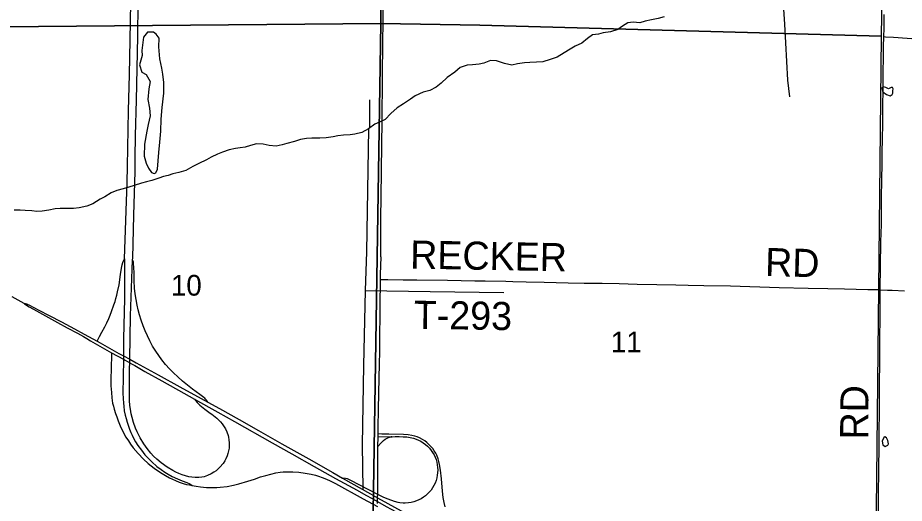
# Model space of a CAD drawing. Extents: x 1443599 to 1910620, y 1028088 to 1361369.
# Drawn here: x 1703166 to 1712623, y 1271932 to 1277115 of the extents above; entities that cross this region are included whole.
import ezdxf

# ---------------------------------------------------------------- set-up
doc = ezdxf.new("R2010")
doc.units = 0
for name, color, linetype in [('GM_X_County_Road', 7, 'Continuous'), ('GM_X_Interchange_Ramps', 7, 'Continuous'), ('GM_X_Minor_Lake', 7, 'Continuous'), ('GM_X_Minor_River', 7, 'Continuous'), ('GM_X_Section', 7, 'Continuous'), ('GM_X_Section_Text', 7, 'Continuous'), ('GM_X_State_Route', 7, 'Continuous'), ('GM_X_Township_Road', 7, 'Continuous'), ('GM_X_Township_Road_Text', 7, 'Continuous'), ('GM_X_US_Route', 7, 'Continuous')]:
    doc.layers.add(name, color=color, linetype=linetype)

msp = doc.modelspace()

# ---------------------------------------------------------------- linework, layer by layer
at = {"layer": 'GM_X_County_Road'}
for points in [[(1707036.2, 1274320.7), (1707036.7, 1274373.3), (1707041, 1274561.1), (1707040.2, 1274564.2), (1707040.2, 1274574.1), (1707039.5, 1274577.2), (1707039.5, 1274590.3), (1707039.1, 1274593.5), (1707039.4, 1274714.7), (1707039.9, 1274773.7), (1707040.8, 1274960.8), (1707047, 1275466.3), (1707051.1, 1275774.9), (1707052.3, 1275991.6), (1707053.6, 1276182), (1707055.8, 1276310), (1707056.7, 1276392.1), (1707058.1, 1276523.4), (1707060.3, 1276818.8), (1707062.5, 1277104.5), (1707065.5, 1277324.4)], [(1707026.9, 1273528.2), (1707029.1, 1273628.5), (1707033.2, 1274032.3), (1707036.2, 1274320.7)], [(1707010.3, 1272672.3), (1707011, 1272762.2), (1707013.9, 1272913.1), (1707018.4, 1273129.6), (1707020.8, 1273247.8), (1707025, 1273441.4), (1707026.9, 1273528.2)], [(1707010.1, 1272642.8), (1707010.3, 1272672.3)], [(1707008.1, 1272537.4), (1707010.1, 1272642.8)], [(1707003.7, 1271930.2), (1707004.1, 1271949.5), (1707005, 1271991.4), (1707005.2, 1271999.2), (1707005.7, 1272025.3), (1707006.4, 1272054.7), (1707006.8, 1272185.9), (1707007.3, 1272499.7), (1707008.1, 1272537.4)]]:
    msp.add_lwpolyline(points, dxfattribs=at)
at = {"layer": 'GM_X_Interchange_Ramps'}
for points in [[(1704304.9, 1274541.9), (1704304, 1274119), (1704295.7, 1273688), (1704293.7, 1273506.5), (1704293, 1273469.2), (1704289.9, 1273277), (1704288.2, 1273109.1), (1704288.8, 1273051.8), (1704292.7, 1273000.8), (1704295.8, 1272968.1), (1704302.7, 1272919.7), (1704312.8, 1272874.4), (1704321.6, 1272836), (1704332.4, 1272797.7), (1704345.6, 1272755.6), (1704357.5, 1272721.6), (1704371.5, 1272688.7), (1704385.9, 1272658.1), (1704402.2, 1272625.4), (1704421.9, 1272588.4), (1704447.5, 1272549.5), (1704484.5, 1272497.6), (1704522.8, 1272448.9), (1704549.6, 1272419.3), (1704595.8, 1272372.9), (1704650.1, 1272326.1), (1704694.2, 1272292.1), (1704733.2, 1272264.5), (1704769.7, 1272242.5), (1704813.7, 1272218.6), (1704869.7, 1272191.6), (1704918.8, 1272172.1), (1704969, 1272153.6), (1705000.6, 1272138.8), (1705026.3, 1272123.7), (1705070.4, 1272113.6), (1705113.8, 1272108), (1705178.6, 1272101.9), (1705229.5, 1272099.7), (1705288, 1272100.5), (1705326.3, 1272103.4), (1705401.2, 1272112.5), (1705468.5, 1272124.5), (1705522.6, 1272139), (1705619.5, 1272168.6), (1705691.1, 1272191.2), (1705757.2, 1272213.9), (1705811.3, 1272230.3), (1705864.7, 1272244.1), (1705918.8, 1272256.1), (1705964.7, 1272263), (1705998.1, 1272266.2), (1706042.7, 1272268.7), (1706101.2, 1272268.7), (1706164.1, 1272264.4), (1706230.8, 1272254.3), (1706296.8, 1272241.8), (1706340.8, 1272230.5), (1706373.6, 1272220.4), (1706414.4, 1272206.6), (1706459.1, 1272189.6), (1706498.8, 1272171.4), (1706556, 1272142.5), (1706852.3, 1271980.4), (1707003, 1271898.3)], [(1705192.9, 1273011.2), (1705185.9, 1273020.6), (1705177.9, 1273031.3), (1705167.7, 1273044.9), (1705160.5, 1273053.5), (1705150.8, 1273062.5), (1705107.1, 1273095), (1705030.7, 1273151.7), (1704976, 1273193.5), (1704922.5, 1273237.1), (1704873.1, 1273280.4), (1704828, 1273323.4), (1704784.8, 1273368.5), (1704743.6, 1273415.2), (1704704.3, 1273463.7), (1704670.8, 1273508.3), (1704637.2, 1273556.9), (1704604.5, 1273610.1), (1704574.5, 1273664.7), (1704548.4, 1273717.8), (1704524.5, 1273771.8), (1704502.6, 1273826.7), (1704481.6, 1273885.4), (1704463.2, 1273945.1), (1704449.8, 1273995.9), (1704438.4, 1274047.2), (1704427.4, 1274108.5), (1704419.2, 1274167.1), (1704413, 1274229.1), (1704408.6, 1274307.8), (1704406.6, 1274396.1), (1704404.3, 1274445.5), (1704401.9, 1274494.9), (1704399.1, 1274510.7), (1704391.3, 1274530.5)], [(1704166.8, 1273537.3), (1704162.1, 1273353.7), (1704159.7, 1273273.1), (1704158.3, 1273219.7), (1704159.2, 1273185.1), (1704161.2, 1273149.2), (1704164.3, 1273114), (1704169.3, 1273056.7), (1704178.2, 1273002), (1704186.4, 1272967.4), (1704195.2, 1272937.3), (1704208.4, 1272892), (1704221.6, 1272854.9), (1704236.6, 1272811.4), (1704257.4, 1272757.4), (1704288.9, 1272689.8), (1704320.3, 1272637.2), (1704345.8, 1272598.4), (1704368.9, 1272563.3), (1704398.4, 1272523.6), (1704448.8, 1272463.1), (1704506.2, 1272402.9), (1704557.9, 1272355.8), (1704622.5, 1272306.6), (1704687.3, 1272261.9), (1704742, 1272229.2), (1704786.1, 1272204.7), (1704847.1, 1272175.2), (1704889.1, 1272157.5), (1704932, 1272143.8), (1704967.2, 1272133.7), (1704996.8, 1272128.1), (1705026.3, 1272123.7)], [(1707724.2, 1271894.8), (1707713.2, 1271939.5), (1707703.6, 1271994.4), (1707696, 1272063), (1707684.6, 1272193.9), (1707674.7, 1272285.3), (1707665.6, 1272347.1), (1707658.7, 1272379.2), (1707650.9, 1272407.6), (1707636.5, 1272444.3), (1707624.7, 1272467.8), (1707609.6, 1272493.1), (1707592.4, 1272517.2), (1707573.5, 1272539.9), (1707552.8, 1272561), (1707530.6, 1272580.6), (1707507, 1272598.3), (1707482.1, 1272614.2), (1707453, 1272629.6), (1707425.8, 1272640.9), (1707400.9, 1272649.3), (1707369, 1272657.2), (1707330.1, 1272663.5), (1707281, 1272666.4), (1707123.3, 1272668.1), (1707051.1, 1272670.7), (1707010.3, 1272672.3)], [(1707010.1, 1272642.8), (1707148.5, 1272644.2), (1707150.9, 1272643.9), (1707153, 1272643.2), (1707155.2, 1272641.6), (1707160, 1272642.3), (1707192.7, 1272644.4), (1707235.5, 1272644.1), (1707278.2, 1272642.5), (1707317.5, 1272639.9), (1707353.3, 1272635), (1707388.5, 1272626.8), (1707416.5, 1272617.4), (1707440.7, 1272607.3), (1707466.9, 1272593.7), (1707491.9, 1272577.9), (1707515.5, 1272560.1), (1707537.6, 1272540.5), (1707558.2, 1272519.3), (1707577, 1272496.5), (1707592, 1272474.9), (1707606.7, 1272449.3), (1707617.9, 1272425.6), (1707628.4, 1272398), (1707635.5, 1272372.7), (1707641.3, 1272343.7), (1707644.9, 1272314.4), (1707646, 1272288.1), (1707644.9, 1272258.6), (1707641.8, 1272232.5), (1707636, 1272203.5), (1707627.8, 1272175.1), (1707617.3, 1272147.5), (1707604.6, 1272120.8), (1707591.4, 1272098.1), (1707574.6, 1272073.8), (1707555.7, 1272051), (1707537.4, 1272032.2), (1707515.2, 1272012.7), (1707494.2, 1271997), (1707469.1, 1271981.3), (1707442.9, 1271967.7), (1707418.7, 1271957.4), (1707390.6, 1271948.2), (1707361.9, 1271941.1), (1707332.7, 1271936.4), (1707300, 1271934.1), (1707277.1, 1271934.3), (1707241.1, 1271937.8), (1707225.1, 1271940.7), (1707183.7, 1271951.3), (1707117.3, 1271975), (1707071.2, 1271994.7), (1707005.7, 1272025.3), (1706712.8, 1272179.5), (1706683.7, 1272192.1), (1706661, 1272198.1), (1706631.4, 1272201.6)], [(1707008.1, 1272537.4), (1707040.7, 1272574.8), (1707053.6, 1272589.5), (1707068, 1272602.9), (1707083.7, 1272614.8), (1707100.7, 1272624.8), (1707121.7, 1272634), (1707143.8, 1272639.9), (1707155.2, 1272641.6)]]:
    msp.add_lwpolyline(points, dxfattribs=at)
at = {"layer": 'GM_X_Minor_Lake'}
for p, q in [((1712493.6, 1276297.1), (1712499.9, 1276309)), ((1712455, 1272566.9), (1712447.8, 1272601.1))]:
    msp.add_line(p, q, dxfattribs=at)
for points in [[(1704712.7, 1276511.8), (1704703.5, 1276578), (1704680.2, 1276676.3), (1704671.1, 1276804.6), (1704673.7, 1276896.7), (1704642.1, 1276939), (1704614.2, 1276959.2), (1704550.4, 1276961.6), (1704508.1, 1276907.8), (1704491.1, 1276763.7), (1704492.8, 1276711.6), (1704464.1, 1276611.6), (1704490.3, 1276535.1), (1704535.6, 1276508.1)], [(1704535.6, 1276508.1), (1704578.9, 1276434.8), (1704562.9, 1276355.1), (1704554, 1276241.1), (1704571.8, 1276148.5), (1704577.7, 1276066.2), (1704557.5, 1275976.5), (1704543.7, 1275904.7), (1704518.2, 1275765), (1704513.1, 1275638.9), (1704537.2, 1275562.2), (1704561.9, 1275509.5), (1704592.7, 1275462.6), (1704622.4, 1275451.9), (1704638.6, 1275459.5), (1704655.6, 1275499.2), (1704663.8, 1275587.2), (1704672, 1275677.1), (1704680.7, 1275785.1), (1704693.6, 1275903.1), (1704696.8, 1276031.2), (1704707.9, 1276155.2), (1704723.7, 1276309.1), (1704722.6, 1276425.4), (1704712.7, 1276511.8)], [(1712499.9, 1276309), (1712502.5, 1276333), (1712505.1, 1276357), (1712497.4, 1276369.2), (1712481.5, 1276369.6), (1712453.1, 1276356.2), (1712425.5, 1276370.9), (1712399.6, 1276375.6), (1712383.3, 1276361.9), (1712394.3, 1276323.6), (1712431.7, 1276296.6), (1712471.3, 1276281.6), (1712493.6, 1276297.1)], [(1712447.8, 1272601.1), (1712434.5, 1272629.5), (1712416.9, 1272642), (1712404.7, 1272634.3), (1712387.7, 1272594.6), (1712394.7, 1272556.3), (1712418.3, 1272539.8), (1712448.6, 1272551), (1712455, 1272566.9)]]:
    msp.add_lwpolyline(points, dxfattribs=at)
at = {"layer": 'GM_X_Minor_River'}
for points in [[(1711314.5, 1277532.5), (1711346.7, 1277045.2), (1711377.2, 1276447.7)], [(1710061.7, 1277126.1), (1709997.5, 1277107.1), (1709925.3, 1277092.2), (1709857.2, 1277077.3), (1709801, 1277062.2), (1709729.2, 1277069.3), (1709675.2, 1277060.2), (1709616.7, 1277025.1), (1709566.2, 1276987.8), (1709487.9, 1276963.1), (1709409.8, 1276952.3), (1709359.7, 1276941.1), (1709297.7, 1276934.1), (1709245.1, 1276894.8), (1709182.4, 1276843.8), (1709112, 1276810.9), (1709059.5, 1276779.7), (1708995, 1276738.6), (1708918.4, 1276695.8), (1708846.1, 1276670.9), (1708765.8, 1276644.2), (1708699.8, 1276639.2), (1708629.9, 1276638.3), (1708569.9, 1276635.3), (1708497.8, 1276622.4), (1708437.7, 1276609.4), (1708358, 1276626.7), (1708272.6, 1276656.1), (1708208.7, 1276657.2), (1708136.4, 1276630.3), (1708086.3, 1276619.1), (1708016.3, 1276612.2), (1707960.2, 1276607.1), (1707886, 1276582.2), (1707827.3, 1276535.1), (1707747.2, 1276476.4)], [(1707747.2, 1276476.4), (1707681.7, 1276415.8), (1707630.7, 1276375), (1707561.9, 1276338.6), (1707489.4, 1276320.3), (1707406.5, 1276282.2), (1707355.6, 1276247.4), (1707282.3, 1276195.1), (1707213.4, 1276154.6), (1707145.8, 1276092.2), (1707084.3, 1276029.5), (1707031.6, 1276002.8), (1706975, 1275978.1), (1706905.8, 1275929.6), (1706834.8, 1275889.3), (1706762.5, 1275873), (1706712.3, 1275866.2), (1706642.2, 1275859.9), (1706582, 1275853.3), (1706529.8, 1275844.6), (1706455.6, 1275834.3), (1706389.4, 1275827.9), (1706301.4, 1275828.1), (1706247.4, 1275825.4), (1706181.1, 1275814.9), (1706116.6, 1275794.5), (1706038.1, 1275772.3), (1705987.7, 1275757.5), (1705921.4, 1275743.1), (1705849.6, 1275750.8), (1705784, 1275766.4), (1705712.1, 1275768.2), (1705647.7, 1275751.7), (1705593.3, 1275735), (1705539.1, 1275726.3), (1705488.9, 1275719.5), (1705422.6, 1275705.1), (1705350, 1275680.8), (1705295.5, 1275660.1), (1705230.7, 1275627.6), (1705178, 1275598.8), (1705099, 1275560.6), (1705032.2, 1275526.1), (1704957.2, 1275483.9), (1704884.7, 1275463.6), (1704820.3, 1275449.1), (1704769.9, 1275432.3), (1704719.6, 1275419.5), (1704669.2, 1275402.7), (1704596.6, 1275378.4), (1704538.2, 1275361.8), (1704485.9, 1275349), (1704409.3, 1275322.8), (1704350.9, 1275306.2), (1704290.5, 1275289.6), (1704222, 1275269.2), (1704161.4, 1275246.6), (1704096.4, 1275204.1), (1704045.7, 1275177.3), (1703968.5, 1275129.1), (1703902, 1275104.6), (1703819.5, 1275086.6), (1703759.4, 1275080.1), (1703687.4, 1275079.8), (1703619.4, 1275079.4), (1703565.3, 1275074.7), (1703498.9, 1275060.3), (1703424.7, 1275050.1), (1703370.6, 1275047.4), (1703316.8, 1275052.7), (1703244.9, 1275056.4), (1703191, 1275059.7), (1703129, 1275061.2)], [(1711377.2, 1276447.7), (1711397.3, 1276271.6)], [(1706920, 1275939.6), (1706921.5, 1276239.9)], [(1706905.8, 1275929.6), (1706887.2, 1274615.6), (1706873, 1274205.1), (1706853.1, 1273402.1), (1706840, 1272554.8), (1706846.3, 1272083.7)], [(1706873, 1274205.1), (1707564.6, 1274194.4), (1708352.1, 1274183.3)]]:
    msp.add_lwpolyline(points, dxfattribs=at)
at = {"layer": 'GM_X_Section'}
for points in [[(1701841.2, 1281948.1), (1702027.3, 1281948.1), (1707095.6, 1281901.6), (1707037.6, 1277052.4), (1701757.8, 1277006.7)], [(1707095.6, 1281901.6), (1707289.8, 1281901.5), (1712453.9, 1281826), (1712375, 1276918), (1708095.7, 1277036.1), (1707037.6, 1277052.4)], [(1701757.8, 1277006.7), (1707037.6, 1277052.4), (1706953.8, 1271617), (1701696.9, 1271615.2), (1701757.8, 1276988.2)], [(1712375, 1276918), (1712319.9, 1271533.6), (1706953.8, 1271617), (1707037.6, 1277052.4), (1708095.7, 1277036.1)]]:
    msp.add_lwpolyline(points, close=True, dxfattribs=at)
at = {"layer": 'GM_X_State_Route'}
for points in [[(1704012.8, 1273662.8), (1704038, 1273711), (1704062.3, 1273757.4), (1704094.3, 1273817.1), (1704116.6, 1273859.4), (1704137.4, 1273904.4), (1704153, 1273940.4), (1704167.2, 1273978.1), (1704192.6, 1274050.2), (1704204.8, 1274087.7), (1704213.5, 1274118.4), (1704222.5, 1274153.1), (1704231.2, 1274189.4), (1704246.6, 1274264.6), (1704262, 1274374.2), (1704273.1, 1274441.4), (1704281.1, 1274475.8), (1704287.7, 1274501), (1704295.2, 1274521.4), (1704304.9, 1274541.9), (1704332.2, 1275358.8), (1704336.7, 1275528.6), (1704349.1, 1276123.4), (1704357.4, 1276504.2), (1704366.1, 1276878.3), (1704374, 1277275.5)], [(1704404.2, 1275006.1), (1704416.8, 1275473), (1704420.1, 1275618.7), (1704423.4, 1275859.2), (1704433.4, 1276233.6), (1704446.7, 1276914.5), (1704449.8, 1277271.2)], [(1704391.3, 1274530.5), (1704392, 1274548.7), (1704404.2, 1275006.1)], [(1705049.8, 1273044), (1705078.9, 1273007.7), (1705109.5, 1272977.8), (1705162.6, 1272935.7), (1705219.1, 1272894.1), (1705235.7, 1272882.3), (1705290.2, 1272839), (1705328.7, 1272801.6), (1705346.4, 1272781.8), (1705361.9, 1272760.5), (1705381.7, 1272725.7), (1705396.1, 1272693.1), (1705409.1, 1272655.6), (1705414.3, 1272638.6), (1705419.1, 1272610.3), (1705422.3, 1272578.7), (1705421.8, 1272549.3), (1705420.2, 1272522.1), (1705414.6, 1272492.9), (1705406.9, 1272462.2), (1705398.4, 1272437), (1705386.6, 1272406.6), (1705374.8, 1272383.6), (1705358.8, 1272358.5), (1705323, 1272316.7), (1705281.8, 1272279.4), (1705259.4, 1272262.7), (1705227.9, 1272245.1), (1705190.5, 1272228), (1705155.2, 1272216.2), (1705128.5, 1272210.8), (1705098.5, 1272207.6), (1705059, 1272207.1), (1705024.2, 1272209.2), (1704991.6, 1272214), (1704954.2, 1272224.1), (1704921.6, 1272234.4), (1704884.7, 1272250.3), (1704852.6, 1272265.3), (1704820, 1272281.8), (1704759.6, 1272317.1), (1704695.9, 1272364.1), (1704650.9, 1272402.4), (1704614.8, 1272435.6), (1704585.5, 1272466.7), (1704546.8, 1272515.7), (1704510.3, 1272567), (1704471.5, 1272629.6), (1704439.6, 1272694.6), (1704423.6, 1272732.2), (1704402.4, 1272795), (1704387.1, 1272846.1), (1704375.7, 1272887.2), (1704367.7, 1272935), (1704361.9, 1272977.2), (1704359.6, 1273030.8), (1704357.5, 1273127.6), (1704358.7, 1273369.2), (1704359.9, 1273432), (1704360.7, 1273470.2), (1704369.4, 1273934.5), (1704391.3, 1274530.5)]]:
    msp.add_lwpolyline(points, dxfattribs=at)
at = {"layer": 'GM_X_Township_Road'}
for points in [[(1712404.5, 1276912.9), (1712406.9, 1276999.9), (1712408.5, 1277149.1)], [(1712366.7, 1274212), (1712369.1, 1274463.8), (1712374, 1274722.4), (1712378.5, 1274908.8), (1712379.6, 1274941), (1712381.5, 1275151.8), (1712385.1, 1275424.2), (1712386.1, 1275519.4), (1712388.3, 1275674.9), (1712389.7, 1275822.8), (1712393.1, 1275980.3), (1712393.6, 1276072), (1712394.1, 1276172.6), (1712396.4, 1276348.1), (1712397.9, 1276557.6), (1712400.3, 1276665.9), (1712400.4, 1276685.5), (1712402.2, 1276769.9), (1712402.6, 1276808.3), (1712404.5, 1276912.7), (1712404.5, 1276912.9)], [(1712404.5, 1276912.9), (1712421.7, 1276911.7), (1712507.9, 1276906), (1712799.5, 1276886.6)], [(1707036.2, 1274320.7), (1707046, 1274320.6), (1707114.9, 1274319.7), (1707278.9, 1274317.7), (1707423.3, 1274315.7), (1707751.7, 1274313.2), (1708040.5, 1274308), (1708152.2, 1274306.5), (1708370.8, 1274302.1), (1708445.5, 1274299.6), (1708591, 1274296.5), (1708780.8, 1274292.8), (1709038.4, 1274286), (1709209, 1274282.1), (1709399.4, 1274280.1), (1709580, 1274276.7), (1709773.6, 1274271.6), (1709983.8, 1274268.1), (1710187.3, 1274263.3), (1710318.6, 1274260.2), (1710485.9, 1274256.1), (1710768.3, 1274251.5), (1711290, 1274237.1), (1711599.1, 1274228.9), (1711809.2, 1274223.4), (1711986.5, 1274220), (1712235.9, 1274213.8), (1712344.3, 1274212.3), (1712366.7, 1274212)], [(1712342.9, 1271647.1), (1712346.6, 1271938.4), (1712347.9, 1272037.1), (1712348.6, 1272103.4), (1712350.2, 1272205), (1712351, 1272249.9), (1712351.6, 1272300.6), (1712351.6, 1272323.3), (1712351.8, 1272365.1), (1712353.7, 1272474.7), (1712355, 1272602.2), (1712355.7, 1272661.3), (1712357.4, 1272940.3), (1712359.3, 1273194.8), (1712359.2, 1273211.2), (1712360.8, 1273434.6), (1712361.1, 1273474), (1712361.9, 1273575.3), (1712363.2, 1273659.6), (1712363.4, 1273766.3), (1712364.3, 1273835.2), (1712364.6, 1273926.9), (1712364.6, 1273992.2), (1712365.5, 1274123.5), (1712366.4, 1274179.4), (1712366.7, 1274212)], [(1712366.7, 1274212), (1712442.2, 1274208), (1712494.7, 1274206), (1712625.8, 1274198.3)]]:
    msp.add_lwpolyline(points, dxfattribs=at)
at = {"layer": 'GM_X_US_Route'}
for points in [[(1703101.1, 1274141), (1703230.4, 1274069.9)], [(1703230.4, 1274069.9), (1703238.8, 1274062), (1703248.8, 1274054.3), (1703258.4, 1274047.5), (1703271.6, 1274038.7), (1703287.4, 1274028.9), (1703335.2, 1274002.4), (1703494.2, 1273914.3), (1703591.1, 1273860.7), (1703692, 1273806), (1703803.9, 1273746.4), (1703868.3, 1273710.9), (1703884.1, 1273701.8), (1703902.4, 1273690.7), (1703943.6, 1273665), (1704166.8, 1273537.3), (1704293, 1273469.2), (1704313.4, 1273458.2), (1704359.9, 1273432), (1704385.2, 1273417.9)], [(1703230.4, 1274069.9), (1703247.3, 1274065.7), (1703261.1, 1274060.4), (1703275, 1274053.7), (1703284.2, 1274048.8), (1703389.6, 1273992.7), (1703501.1, 1273935.1), (1703632.3, 1273868.3), (1703772.3, 1273795), (1703875.1, 1273738.8), (1704012.8, 1273662.8), (1704044.4, 1273645.4), (1704245.7, 1273532.6), (1704293.7, 1273506.5), (1704360.7, 1273470.2), (1704430.4, 1273432.4), (1704663.2, 1273303.4), (1704894.9, 1273175), (1705122.1, 1273050.2), (1705192.9, 1273011.2), (1705317.9, 1272942.2), (1705528, 1272825.2), (1705734.2, 1272709.6), (1705984.4, 1272567), (1706269.5, 1272406.4), (1706525.5, 1272261.3), (1706631.4, 1272201.6), (1706928.5, 1272033.9), (1707005, 1271991.4), (1707294.2, 1271830.6)], [(1704385.2, 1273417.9), (1704414, 1273401.8), (1704431.4, 1273392)], [(1704431.4, 1273392), (1704523, 1273340.2), (1704702.9, 1273238.3), (1704938.3, 1273108), (1705049.8, 1273044), (1705298.6, 1272904.5)], [(1705298.6, 1272904.5), (1705478.3, 1272803.7), (1705879.2, 1272576.6), (1706088.9, 1272458.5), (1706326.6, 1272325.1), (1706556.7, 1272195.6), (1706785.5, 1272071.1), (1706879.2, 1272018.9)], [(1706879.2, 1272018.9), (1706946.1, 1271981.6), (1707004.1, 1271949.5), (1707094.4, 1271899.4), (1707200.9, 1271839.7), (1707443.2, 1271704.6), (1707744.6, 1271539.1), (1708180, 1271295.2), (1708318.9, 1271216.8), (1708474.6, 1271131.5), (1708760.5, 1270974.7), (1708955.4, 1270866.4), (1709269.3, 1270694), (1709603.8, 1270508), (1709972.6, 1270299.8)]]:
    msp.add_lwpolyline(points, dxfattribs=at)

# ---------------------------------------------------------------- texts
at = {"layer": 'GM_X_Section_Text'}
for s, p in [('10', (1704799.9, 1274148.7)), ('11', (1709492.5, 1273543.8))]:
    msp.add_text(s, height=221, rotation=0.00001, dxfattribs=at).set_placement(p)
at = {"layer": 'GM_X_Township_Road_Text'}
for s, rotation, p in [('RECKER', 358.95802, (1707349.8, 1274438.1)), ('RD', 358.52346, (1711135.1, 1274358.7)), ('T-293', 359.1669, (1707388.8, 1273795)), ('RD', 89.51457, (1712237.8, 1272612.2))]:
    msp.add_text(s, height=300, rotation=rotation, dxfattribs=at).set_placement(p)

doc.saveas('drawing.dxf')
